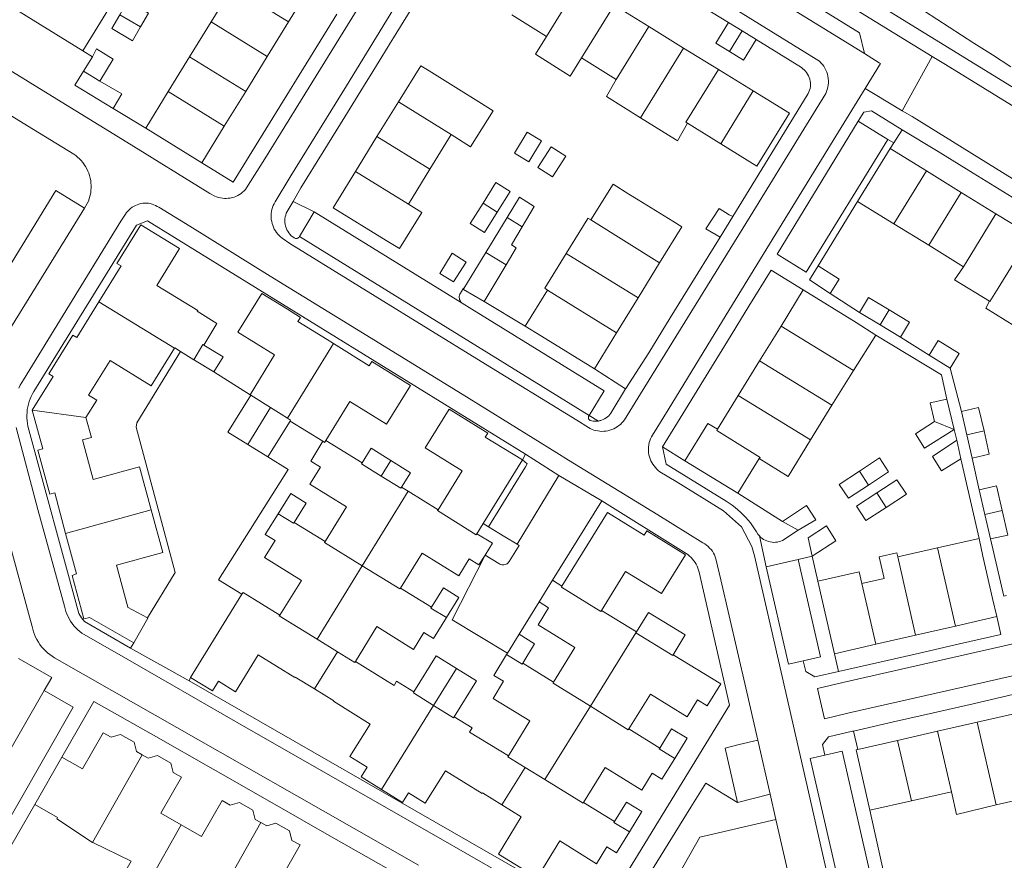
# Model space of a CAD drawing. Header units: metres. Extents: x 89888 to 94270, y 464165 to 468904.
# Tile 280 of 369: x 92585 to 92715, y 467804 to 467914. Entities that reach past the tile are written whole.
import ezdxf

# ---------------------------------------------------------------- set-up
doc = ezdxf.new("R2010")
doc.units = ezdxf.units.M
for name, color, linetype, lineweight in [('B_BEBOUWINGSGRENS_0', 251, 'CONTINUOUS', 13), ('B_TUSSENMUUR_0', 251, 'CONTINUOUS', 13), ('T_CULTUURGRENS_0', 251, 'CONTINUOUS', 13), ('T_HEK_LIJN_0', 251, 'CONTINUOUS', 13), ('V_WEGGRENS_0', 251, 'CONTINUOUS', 13)]:
    doc.layers.add(name, color=color, linetype=linetype, lineweight=lineweight)

msp = doc.modelspace()

# ---------------------------------------------------------------- linework, layer by layer
at = {"layer": 'B_BEBOUWINGSGRENS_0'}
for p, q in [((92610.24, 467914.2), (92613.04, 467918.77)), ((92623.43, 467919.04), (92620.45, 467914.2)), ((92663.4, 467916.43), (92667.99, 467913.59)), ((92654.5, 467912.29), (92649.9, 467915.12)), ((92607.39, 467909.59), (92610.24, 467914.2)), ((92620.45, 467914.2), (92617.64, 467909.64)), ((92667.99, 467913.59), (92672.58, 467910.76)), ((92678.48, 467914.12), (92680.3, 467913.01)), ((92680.3, 467913.01), (92682.14, 467911.86)), ((92672.58, 467910.76), (92677.18, 467907.93)), ((92593.41, 467907.71), (92594.57, 467909.61)), ((92604.57, 467905.02), (92607.39, 467909.59)), ((92617.64, 467909.64), (92614.8, 467905.03)), ((92663.69, 467906.62), (92659.1, 467909.45)), ((92677.18, 467907.93), (92681.77, 467905.1)), ((92601.61, 467900.2), (92604.57, 467905.02)), ((92614.8, 467905.03), (92611.98, 467900.45)), ((92634.95, 467903.66), (92632.12, 467899.08)), ((92611.98, 467900.45), (92609, 467895.62)), ((92677.47, 467898.13), (92673.09, 467900.83)), ((92609, 467895.62), (92601.61, 467900.2)), ((92632.12, 467899.08), (92629.28, 467894.47)), ((92639.11, 467894.77), (92641.93, 467899.35)), ((92695.54, 467890.51), (92699.84, 467897.5)), ((92699.84, 467897.5), (92704.61, 467894.56)), ((92636.27, 467890.16), (92639.11, 467894.77)), ((92704.61, 467894.56), (92709.21, 467891.72)), ((92709.21, 467891.72), (92713.79, 467888.9)), ((92700.3, 467887.59), (92695.54, 467890.51)), ((92679.05, 467888.53), (92677.38, 467885.81)), ((92713.79, 467888.9), (92718.37, 467886.08)), ((92646.48, 467883.8), (92649.28, 467888.41)), ((92704.91, 467884.75), (92700.3, 467887.59)), ((92709.49, 467881.92), (92704.91, 467884.75)), ((92643.6, 467879.06), (92646.48, 467883.8)), ((92649.16, 467882.18), (92646.26, 467877.32)), ((92669.41, 467882.41), (92666.58, 467877.82)), ((92689.18, 467880.17), (92690.31, 467882.05)), ((92691.91, 467878.38), (92689.18, 467880.17)), ((92651.68, 467874.09), (92654.62, 467878.84)), ((92685.43, 467874.1), (92688.36, 467878.86)), ((92666.58, 467877.82), (92663.74, 467873.2)), ((92698.49, 467874.26), (92695.79, 467875.89)), ((92701.18, 467872.62), (92698.49, 467874.26)), ((92663.74, 467873.2), (92660.81, 467868.46)), ((92682.61, 467869.51), (92685.43, 467874.1)), ((92697.95, 467872.89), (92695.01, 467868.22)), ((92607.98, 467869.66), (92606.22, 467870.75)), ((92679.79, 467864.92), (92682.61, 467869.51)), ((92707.74, 467868.55), (92704.97, 467870.27)), ((92695.01, 467868.22), (92692.13, 467863.66)), ((92615.46, 467864.98), (92615.38, 467865.03)), ((92677.06, 467860.48), (92679.79, 467864.92)), ((92707.32, 467864.47), (92708.26, 467860.47)), ((92692.13, 467863.66), (92689.31, 467859.07)), ((92709.94, 467859.75), (92709.23, 467862.83)), ((92620.65, 467861.57), (92617.72, 467856.83)), ((92624.99, 467858.9), (92620.65, 467861.57)), ((92703.16, 467859.88), (92705.7, 467861.52)), ((92625.38, 467859.01), (92630.19, 467856.05)), ((92708.61, 467859.04), (92709.14, 467856.6)), ((92710.65, 467856.67), (92709.94, 467859.75)), ((92617.72, 467856.83), (92615.08, 467858.46)), ((92651.3, 467856.44), (92646.13, 467848.04)), ((92679.75, 467852.05), (92672.76, 467856.34)), ((92682.55, 467856.61), (92679.75, 467852.05)), ((92696.97, 467853.12), (92699.63, 467854.87)), ((92700.72, 467853.83), (92698.06, 467852.09)), ((92635.37, 467852.85), (92636.24, 467852.31)), ((92636.24, 467852.31), (92640.18, 467849.88)), ((92712.32, 467849.26), (92711.57, 467852.51)), ((92687.67, 467847.17), (92685.61, 467848.33)), ((92713.06, 467846.02), (92712.32, 467849.26)), ((92621.21, 467848.2), (92625.28, 467845.69)), ((92646.13, 467848.04), (92645.31, 467846.71)), ((92706.07, 467844.84), (92711.59, 467846.08)), ((92711.59, 467846.08), (92712.05, 467843.76)), ((92700.84, 467843.66), (92706.07, 467844.84)), ((92712.05, 467843.76), (92713.34, 467838.17)), ((92653.5, 467837.73), (92655.26, 467840.6)), ((92655.26, 467840.6), (92656.53, 467839.79)), ((92635.24, 467839.54), (92639.32, 467837.03)), ((92692.48, 467830.89), (92690.29, 467840.45)), ((92607.54, 467827.75), (92614.29, 467838.72)), ((92713.34, 467838.17), (92713.89, 467835.78)), ((92661.73, 467836.59), (92666.37, 467833.75)), ((92713.89, 467835.78), (92708.44, 467834.54)), ((92708.44, 467834.54), (92703.18, 467833.33)), ((92649.33, 467830.94), (92650.87, 467833.45)), ((92703.18, 467833.33), (92697.92, 467832.13)), ((92697.92, 467832.13), (92692.48, 467830.89)), ((92649.22, 467830.77), (92649.33, 467830.94)), ((92651.35, 467829.64), (92655.43, 467827.14)), ((92711.32, 467821.86), (92716.77, 467823.11)), ((92706.08, 467820.66), (92711.32, 467821.86)), ((92665.36, 467820.96), (92669.43, 467818.45)), ((92700.81, 467819.46), (92706.08, 467820.66)), ((92695.58, 467818.26), (92700.81, 467819.46)), ((92586.99, 467810.99), (92590.56, 467817.24)), ((92707.91, 467812.68), (92702.63, 467811.47)), ((92659.39, 467811.28), (92663.46, 467808.77)), ((92702.63, 467811.47), (92697.16, 467810.24))]:
    msp.add_line(p, q, dxfattribs=at)
for points in [[(92585.44, 467929.65), (92585.32, 467929.45), (92588.39, 467927.55), (92594, 467924.09), (92599.61, 467920.63), (92593.3, 467910.4)], [(92593.3, 467910.4), (92587.69, 467913.86), (92582.08, 467917.32)], [(92600.93, 467913.54), (92601.99, 467915.37), (92599.25, 467916.98), (92598.19, 467915.15)], [(92598.19, 467915.15), (92597.12, 467913.32), (92599.86, 467911.72), (92600.93, 467913.54)], [(92678.62, 467910.28), (92676.81, 467911.4), (92678.48, 467914.12)], [(92659.1, 467909.45), (92657.63, 467907.06), (92653.04, 467909.94), (92654.5, 467912.29)], [(92594.57, 467909.61), (92595.14, 467910.63), (92597.3, 467909.27), (92595.55, 467906.4)], [(92682.14, 467911.86), (92680.47, 467909.15), (92678.62, 467910.28)], [(92644.87, 467904.12), (92643.6, 467904.9), (92639.01, 467907.73), (92637.89, 467908.42), (92634.95, 467903.66)], [(92597.3, 467902.8), (92592.27, 467905.84), (92593.41, 467907.71)], [(92595.55, 467906.4), (92598.46, 467904.72), (92597.3, 467902.8)], [(92666.91, 467901.56), (92662.39, 467904.37), (92663.69, 467906.62)], [(92641.93, 467899.35), (92644.48, 467897.73), (92647.45, 467902.48), (92644.87, 467904.12)], [(92681.77, 467905.1), (92686.54, 467902.16), (92682.24, 467895.17), (92677.47, 467898.13)], [(92673.09, 467900.83), (92671.78, 467898.54), (92671.49, 467898.71), (92666.91, 467901.56)], [(92653.83, 467898.51), (92651.95, 467899.65), (92650.26, 467896.88), (92652.14, 467895.73), (92653.83, 467898.51)], [(92657.02, 467896.5), (92655.11, 467897.73), (92653.36, 467895.02), (92655.27, 467893.78), (92657.02, 467896.5)], [(92629.28, 467894.47), (92626.34, 467889.7), (92633.33, 467885.39), (92635.1, 467884.3), (92638.05, 467889.05), (92636.27, 467890.16)], [(92648, 467889.13), (92649.7, 467891.82), (92647.82, 467893.01), (92646.12, 467890.31)], [(92660.32, 467888.1), (92663.29, 467892.82), (92665.37, 467891.48)], [(92665.37, 467891.48), (92666.58, 467890.74), (92671.17, 467887.91), (92672.35, 467887.18), (92669.41, 467882.41)], [(92646.12, 467890.31), (92644.43, 467887.61), (92646.31, 467886.43), (92648, 467889.13)], [(92649.28, 467888.41), (92650.91, 467891.1), (92652.88, 467889.88), (92651.28, 467887.19)], [(92677.38, 467885.81), (92675.53, 467886.9), (92677.26, 467889.59), (92678.59, 467888.76), (92679.05, 467888.53)], [(92595.44, 467877.29), (92598.36, 467882.02), (92597.79, 467882.36), (92600.96, 467887.46), (92606.07, 467884.31), (92603.06, 467879.46), (92608.47, 467876.13), (92608.4, 467876.04), (92611, 467874.45), (92609.27, 467871.58)], [(92657.09, 467883.67), (92659.92, 467888.27), (92659.96, 467888.33), (92660.32, 467888.1)], [(92651.28, 467887.19), (92649.86, 467884.81), (92650.5, 467884.43), (92649.16, 467882.18)], [(92640.4, 467881.01), (92642.24, 467879.91), (92643.91, 467882.53), (92642.05, 467883.71), (92640.4, 467881.01)], [(92654.62, 467878.84), (92654.25, 467879.07), (92657.09, 467883.67)], [(92690.31, 467882.05), (92693.12, 467880.27), (92691.91, 467878.38)], [(92712.93, 467877.36), (92708.33, 467880.21), (92709.49, 467881.92)], [(92615.38, 467865.03), (92618.62, 467870.29), (92613.76, 467873.28), (92616.91, 467878.4), (92620.32, 467876.3), (92622.02, 467875.24), (92621.67, 467874.68), (92625.53, 467872.3), (92626.38, 467871.78)], [(92646.26, 467877.32), (92643.52, 467878.93), (92643.6, 467879.06)], [(92688.36, 467878.86), (92695.33, 467874.56), (92697.95, 467872.89)], [(92586.65, 467862.99), (92589.39, 467867.46), (92588.83, 467867.8), (92591.98, 467872.91), (92592.53, 467872.57), (92595.44, 467877.29)], [(92695.79, 467875.89), (92696.99, 467877.88), (92699.69, 467876.25)], [(92717.56, 467873.29), (92712.44, 467876.47), (92712.93, 467877.36)], [(92699.69, 467876.25), (92702.39, 467874.62), (92701.18, 467872.62)], [(92660.81, 467868.46), (92653.81, 467872.77), (92651.68, 467874.09)], [(92626.38, 467871.78), (92631.1, 467868.86), (92631.44, 467869.43), (92636.55, 467866.27), (92633.4, 467861.17), (92628.56, 467864.16), (92625.38, 467859.01)], [(92704.97, 467870.27), (92706.17, 467872.2), (92708.94, 467870.48), (92707.74, 467868.55)], [(92605.39, 467871.16), (92602.32, 467866.22), (92596.92, 467869.57), (92594.07, 467864.98), (92595.15, 467864.32), (92593.73, 467862.03)], [(92606.22, 467870.75), (92605.44, 467871.24), (92605.39, 467871.16)], [(92609.27, 467871.58), (92611.81, 467870.02), (92610.59, 467868.04)], [(92610.59, 467868.04), (92608.06, 467869.61), (92607.98, 467869.66)], [(92615.08, 467858.46), (92612.44, 467860.08), (92615.46, 467864.98)], [(92705.7, 467861.52), (92705.12, 467863.97), (92707.32, 467864.47)], [(92591.05, 467846.76), (92589.6, 467852.1), (92588.97, 467851.93), (92587.4, 467857.72), (92588.02, 467857.92), (92586.65, 467862.99)], [(92640.18, 467849.88), (92643.36, 467855.02), (92638.5, 467858.02), (92641.65, 467863.12), (92646.76, 467859.97), (92646.41, 467859.42), (92651.3, 467856.44)], [(92709.23, 467862.83), (92711.49, 467863.35), (92712.21, 467860.27)], [(92593.73, 467862.03), (92594.47, 467859.4), (92593.25, 467859.07), (92594.66, 467853.87), (92600.8, 467855.54), (92602.34, 467849.88)], [(92672.76, 467856.34), (92675.78, 467861.26), (92677.06, 467860.48)], [(92708.26, 467860.47), (92704.38, 467858), (92703.16, 467859.88)], [(92712.21, 467860.27), (92712.91, 467857.19), (92710.65, 467856.67)], [(92625.28, 467845.69), (92628.11, 467850.27), (92623.26, 467853.26), (92624.65, 467855.5), (92623.38, 467856.29), (92624.99, 467858.9)], [(92689.31, 467859.07), (92686.36, 467854.26), (92683.83, 467855.82), (92682.55, 467856.61)], [(92709.14, 467856.6), (92706.62, 467855.01), (92705.41, 467856.88), (92708.61, 467859.04)], [(92630.19, 467856.05), (92631.37, 467857.97), (92633.96, 467856.37)], [(92633.96, 467856.37), (92636.55, 467854.76), (92635.37, 467852.85)], [(92699.63, 467854.87), (92698.43, 467856.7), (92695.77, 467854.96)], [(92695.77, 467854.96), (92693.11, 467853.21), (92694.31, 467851.38), (92696.97, 467853.12)], [(92699.3, 467850.18), (92701.97, 467851.93), (92700.72, 467853.83)], [(92711.57, 467852.51), (92713.86, 467853.03), (92714.6, 467849.78)], [(92619.08, 467849.34), (92620.74, 467852.02), (92622.78, 467850.75), (92621.21, 467848.2)], [(92698.06, 467852.09), (92695.39, 467850.34), (92696.64, 467848.44), (92699.3, 467850.18)], [(92602.34, 467849.88), (92603.87, 467844.23), (92597.74, 467842.56), (92599.24, 467837.04), (92599.2, 467837.03), (92601.83, 467835.63)], [(92685.61, 467848.33), (92688.79, 467850.43), (92690.03, 467848.55), (92687.67, 467847.17)], [(92714.6, 467849.78), (92715.34, 467846.54), (92713.06, 467846.02)], [(92619.29, 467835.98), (92622.17, 467840.55), (92617.28, 467843.56), (92618.67, 467845.82), (92617.39, 467846.6), (92619.08, 467849.34)], [(92656.53, 467839.79), (92662.52, 467849.5), (92667.38, 467846.52), (92667.72, 467847.08), (92672.82, 467843.92), (92669.66, 467838.81), (92664.89, 467841.74), (92661.73, 467836.59)], [(92689.56, 467843.76), (92692.66, 467845.79), (92691.44, 467847.76), (92689.02, 467846.15), (92689.56, 467843.76)], [(92600.04, 467832.34), (92594.21, 467835.67), (92593.45, 467835.47), (92591.89, 467841.21), (92592.5, 467841.41), (92591.05, 467846.76)], [(92645.31, 467846.71), (92647.35, 467845.48), (92646.38, 467843.9)], [(92646.38, 467843.9), (92645.58, 467842.61), (92644.3, 467843.4), (92642.91, 467841.15), (92638.07, 467844.13), (92635.24, 467839.54)], [(92696.1, 467840.13), (92699.02, 467840.79), (92698.37, 467843.64), (92700.71, 467844.19), (92700.84, 467843.66)], [(92690.29, 467840.45), (92695.74, 467841.69), (92696.1, 467840.13)], [(92639.32, 467837.03), (92640.89, 467839.59), (92642.94, 467838.32), (92641.29, 467835.64)], [(92614.29, 467838.72), (92614.45, 467838.97), (92619.29, 467835.98)], [(92655.43, 467827.14), (92658.24, 467831.72), (92653.39, 467834.7), (92654.77, 467836.95), (92653.5, 467837.73)], [(92601.83, 467835.63), (92601.9, 467835.59), (92600.04, 467832.34)], [(92641.29, 467835.64), (92639.6, 467832.9), (92638.32, 467833.69), (92636.96, 467831.46), (92632.11, 467834.46), (92629.27, 467829.87)], [(92666.37, 467833.75), (92667.96, 467836.34), (92672.8, 467833.37), (92671.22, 467830.76)], [(92650.87, 467833.45), (92652.92, 467832.19), (92651.35, 467829.64)], [(92623.87, 467826.24), (92621.33, 467827.81), (92621.3, 467827.75), (92616.46, 467830.75), (92613.47, 467825.88), (92611.2, 467827.27), (92610.41, 467825.99), (92607.54, 467827.75)], [(92637, 467825.84), (92639.95, 467830.6), (92642.61, 467828.95)], [(92649.46, 467817.43), (92652.28, 467822.02), (92647.43, 467825), (92648.82, 467827.25), (92647.54, 467828.03), (92649.22, 467830.77)], [(92671.22, 467830.76), (92677.47, 467826.9), (92675.7, 467824.03), (92674.42, 467824.82), (92673.04, 467822.57), (92668.2, 467825.56), (92665.36, 467820.96)], [(92629.27, 467829.87), (92634.37, 467826.71), (92634.71, 467827.26), (92637, 467825.84)], [(92642.61, 467828.95), (92645.26, 467827.31), (92642.32, 467822.56)], [(92632.74, 467812.97), (92630.02, 467814.65), (92630.81, 467815.92), (92628.56, 467817.32), (92631.21, 467821.61), (92626.37, 467824.61), (92626.41, 467824.66), (92623.87, 467826.24)], [(92642.32, 467822.56), (92644.66, 467821.1), (92644.31, 467820.55), (92649.46, 467817.43)], [(92669.43, 467818.45), (92671, 467821), (92673.05, 467819.74), (92671.4, 467817.06)], [(92717.25, 467821), (92718.59, 467815.12), (92719.26, 467812.2), (92713.82, 467810.96)], [(92590.56, 467817.24), (92593.28, 467815.7), (92596, 467820.46), (92597.06, 467819.86), (92598.3, 467820.22), (92600.08, 467819.21), (92600.41, 467817.97), (92601.16, 467817.54)], [(92601.16, 467817.54), (92601.93, 467817.1), (92603.16, 467817.45), (92604.91, 467816.45), (92605.24, 467815.21), (92606.32, 467814.6), (92603.6, 467809.84), (92606.29, 467808.3)], [(92697.16, 467810.24), (92695.36, 467818.21), (92695.58, 467818.26)], [(92671.4, 467817.06), (92669.72, 467814.33), (92668.44, 467815.12), (92667.05, 467812.88), (92662.22, 467815.86), (92659.39, 467811.28)], [(92648.6, 467810.94), (92646.05, 467812.52), (92646.01, 467812.46), (92641.16, 467815.46), (92638.5, 467811.17), (92636.26, 467812.55), (92635.47, 467811.28), (92632.74, 467812.97)], [(92713.82, 467810.96), (92708.59, 467809.7), (92707.91, 467812.68)], [(92594.58, 467806.01), (92589.88, 467809.1), (92589.98, 467809.29), (92586.99, 467810.99)], [(92606.29, 467808.3), (92608.97, 467806.77), (92611.69, 467811.54), (92612.74, 467810.92), (92613.98, 467811.28), (92615.74, 467810.27), (92616.06, 467809.03), (92616.81, 467808.61)], [(92665.43, 467807.38), (92663.74, 467804.64), (92662.47, 467805.44), (92661.1, 467803.19), (92656.23, 467806.19), (92653.24, 467801.33), (92648.14, 467804.47), (92651.16, 467809.37), (92648.6, 467810.94)], [(92663.46, 467808.77), (92665.04, 467811.32), (92667.08, 467810.06), (92665.43, 467807.38)], [(92616.81, 467808.61), (92617.57, 467808.18), (92618.8, 467808.52), (92620.58, 467807.51), (92620.91, 467806.27), (92621.99, 467805.67), (92619.27, 467800.9), (92621.94, 467799.37)], [(92601.13, 467799.25), (92598.21, 467800.93), (92599.7, 467803.54), (92594.64, 467805.97), (92594.58, 467806.01)]]:
    msp.add_lwpolyline(points, dxfattribs=at)
at = {"layer": 'B_TUSSENMUUR_0'}
for p, q in [((92613.04, 467918.77), (92620.45, 467914.2)), ((92654.5, 467912.29), (92658.8, 467919.26)), ((92659.1, 467909.45), (92663.4, 467916.43)), ((92598.19, 467915.15), (92600.93, 467913.54)), ((92610.24, 467914.2), (92617.64, 467909.64)), ((92663.69, 467906.62), (92667.99, 467913.59)), ((92680.3, 467913.01), (92678.62, 467910.28)), ((92672.58, 467910.76), (92666.91, 467901.56)), ((92607.39, 467909.59), (92614.8, 467905.03)), ((92593.41, 467907.71), (92595.55, 467906.4)), ((92604.57, 467905.02), (92611.98, 467900.45)), ((92677.47, 467898.13), (92681.77, 467905.1)), ((92634.95, 467903.66), (92641.93, 467899.35)), ((92639.11, 467894.77), (92632.12, 467899.08)), ((92629.28, 467894.47), (92636.27, 467890.16)), ((92704.61, 467894.56), (92700.3, 467887.59)), ((92709.21, 467891.72), (92704.91, 467884.75)), ((92646.12, 467890.31), (92648, 467889.13)), ((92713.79, 467888.9), (92709.49, 467881.92)), ((92649.28, 467888.41), (92651.28, 467887.19)), ((92660.32, 467888.1), (92669.41, 467882.41)), ((92646.48, 467883.8), (92649.16, 467882.18)), ((92657.09, 467883.67), (92666.58, 467877.82)), ((92654.62, 467878.84), (92663.74, 467873.2)), ((92605.39, 467871.16), (92595.44, 467877.29)), ((92698.49, 467874.26), (92699.69, 467876.25)), ((92685.43, 467874.1), (92695.01, 467868.22)), ((92620.32, 467861.96), (92626.38, 467871.78)), ((92682.61, 467869.51), (92692.13, 467863.66)), ((92618.09, 467863.34), (92615.46, 467864.98)), ((92679.79, 467864.92), (92689.31, 467859.07)), ((92593.73, 467862.03), (92586.65, 467862.99)), ((92618.09, 467863.34), (92615.08, 467858.46)), ((92705.7, 467861.52), (92708.26, 467860.47)), ((92712.21, 467860.27), (92709.94, 467859.75)), ((92633.96, 467856.37), (92632.69, 467854.32)), ((92695.77, 467854.96), (92696.97, 467853.12)), ((92636.24, 467852.31), (92630.18, 467842.49)), ((92698.06, 467852.09), (92699.3, 467850.18)), ((92602.34, 467849.88), (92591.05, 467846.76)), ((92714.6, 467849.78), (92712.32, 467849.26)), ((92706.07, 467844.84), (92708.44, 467834.54)), ((92700.84, 467843.66), (92703.18, 467833.33)), ((92630.18, 467842.49), (92624.21, 467832.79)), ((92697.92, 467832.13), (92696.1, 467840.13)), ((92626.91, 467831.14), (92624.21, 467832.79)), ((92666.29, 467833.62), (92660.28, 467823.95)), ((92666.37, 467833.75), (92666.29, 467833.62)), ((92623.87, 467826.24), (92626.91, 467831.14)), ((92642.61, 467828.95), (92639.59, 467824.06)), ((92639.59, 467824.06), (92632.74, 467812.97)), ((92654.27, 467814.28), (92660.28, 467823.95)), ((92711.32, 467821.86), (92713.82, 467810.96)), ((92706.08, 467820.66), (92707.91, 467812.68)), ((92700.81, 467819.46), (92702.63, 467811.47)), ((92601.16, 467817.54), (92594.58, 467806.01)), ((92651.66, 467815.89), (92648.6, 467810.94)), ((92651.66, 467815.89), (92654.27, 467814.28)), ((92606.29, 467808.3), (92601.13, 467799.25)), ((92616.81, 467808.61), (92611.88, 467799.91))]:
    msp.add_line(p, q, dxfattribs=at)
for points in [[(92677.18, 467907.93), (92672.88, 467900.96), (92673.09, 467900.83)], [(92718.37, 467886.08), (92714.06, 467879.1), (92712.98, 467877.34), (92712.93, 467877.36)], [(92607.98, 467869.66), (92609.14, 467871.66), (92609.27, 467871.58)], [(92620.32, 467861.96), (92619.47, 467862.49), (92618.09, 467863.34)], [(92620.65, 467861.57), (92620.73, 467861.7), (92620.32, 467861.96)], [(92682.55, 467856.61), (92682.66, 467856.78), (92676.96, 467860.31), (92677.06, 467860.48)], [(92625.38, 467859.01), (92625.22, 467858.76), (92624.99, 467858.9)], [(92630.19, 467856.05), (92630.1, 467855.92), (92632.69, 467854.32)], [(92632.69, 467854.32), (92635.29, 467852.72), (92635.37, 467852.85)], [(92640.18, 467849.88), (92640.1, 467849.75), (92645.23, 467846.58), (92645.31, 467846.71)], [(92619.08, 467849.34), (92621.12, 467848.08), (92621.21, 467848.2)], [(92630.18, 467842.49), (92625.2, 467845.56), (92625.28, 467845.69)], [(92635.24, 467839.54), (92635.16, 467839.42), (92630.18, 467842.49)], [(92656.53, 467839.79), (92656.45, 467839.66), (92661.65, 467836.46), (92661.73, 467836.59)], [(92641.29, 467835.64), (92639.24, 467836.9), (92639.32, 467837.03)], [(92624.21, 467832.79), (92619.21, 467835.86), (92619.29, 467835.98)], [(92666.29, 467833.62), (92671.15, 467830.63), (92671.22, 467830.76)], [(92626.91, 467831.14), (92629.19, 467829.74), (92629.27, 467829.87)], [(92649.22, 467830.77), (92651.27, 467829.51), (92651.35, 467829.64)], [(92660.28, 467823.95), (92655.35, 467827.01), (92655.43, 467827.14)], [(92637, 467825.84), (92636.93, 467825.72), (92639.59, 467824.06)], [(92639.59, 467824.06), (92642.23, 467822.43), (92642.32, 467822.56)], [(92660.28, 467823.95), (92665.28, 467820.84), (92665.36, 467820.96)], [(92669.43, 467818.45), (92669.35, 467818.33), (92671.4, 467817.06)], [(92649.46, 467817.43), (92649.38, 467817.3), (92651.66, 467815.89)], [(92654.27, 467814.28), (92659.31, 467811.16), (92659.39, 467811.28)], [(92663.46, 467808.77), (92663.38, 467808.65), (92665.43, 467807.38)]]:
    msp.add_lwpolyline(points, dxfattribs=at)
at = {"layer": 'T_CULTUURGRENS_0'}
for p, q in [((92701.41, 467902.48), (92705.37, 467909.66)), ((92620.26, 467889.19), (92621.05, 467890.53)), ((92621.05, 467890.53), (92623.85, 467889.15)), ((92623.85, 467889.15), (92621.89, 467885.9)), ((92661.33, 467861.57), (92660.12, 467862.32)), ((92672.76, 467856.34), (92669.79, 467858.16)), ((92646.13, 467848.04), (92646.82, 467847.61)), ((92692.48, 467830.89), (92693.01, 467828.54))]:
    msp.add_line(p, q, dxfattribs=at)
for points in [[(92621.89, 467885.9), (92621.84, 467885.82), (92621.77, 467885.75), (92621.68, 467885.69), (92621.59, 467885.66), (92621.49, 467885.64), (92621.39, 467885.64), (92621.29, 467885.67), (92621.2, 467885.71), (92621, 467885.85), (92620.81, 467886.01), (92620.64, 467886.19), (92620.49, 467886.38), (92620.35, 467886.59), (92620.23, 467886.8), (92620.13, 467887.03), (92620.06, 467887.27), (92620.01, 467887.51), (92619.97, 467887.75), (92619.97, 467888), (92619.98, 467888.24), (92620.02, 467888.49), (92620.08, 467888.73), (92620.16, 467888.96), (92620.26, 467889.19)], [(92651.3, 467856.44), (92651.94, 467855.92), (92651.7, 467855.55), (92646.82, 467847.61)], [(92666.26, 467791.78), (92674.71, 467806.71), (92684.75, 467809.02)]]:
    msp.add_lwpolyline(points, dxfattribs=at)
at = {"layer": 'T_HEK_LIJN_0'}
for p, q in [((92651.68, 467874.09), (92646.26, 467877.32)), ((92660.81, 467868.46), (92664.91, 467865.81)), ((92685.61, 467848.33), (92679.75, 467852.05)), ((92690.29, 467840.45), (92689.56, 467843.76)), ((92695.58, 467818.26), (92695, 467820.69)), ((92699.87, 467798.14), (92697.16, 467810.24))]:
    msp.add_line(p, q, dxfattribs=at)
at = {"layer": 'V_WEGGRENS_0'}
for p, q in [((92645.27, 467946.62), (92705.37, 467909.66)), ((92647.07, 467940.51), (92696.44, 467910.04)), ((92672.95, 467917.53), (92678.48, 467914.12)), ((92594.57, 467909.61), (92593.3, 467910.4)), ((92697.86, 467904.61), (92696.51, 467905.42)), ((92701.41, 467902.48), (92697.86, 467904.61)), ((92601.61, 467900.2), (92597.3, 467902.8)), ((92697.38, 467902.49), (92701.4, 467899.98)), ((92699.52, 467898.71), (92695.62, 467901.1)), ((92701.4, 467899.98), (92700.31, 467898.25)), ((92700.31, 467898.25), (92699.52, 467898.71)), ((92699.84, 467897.5), (92700.31, 467898.25)), ((92613.15, 467893.06), (92609, 467895.62)), ((92690.31, 467882.05), (92695.54, 467890.51)), ((92582.76, 467872.18), (92593.55, 467889.62)), ((92601.85, 467887.96), (92651.73, 467857.2)), ((92621.89, 467885.9), (92660.12, 467862.32)), ((92695.79, 467875.89), (92691.91, 467878.38)), ((92704.97, 467870.27), (92701.18, 467872.62)), ((92615.38, 467865.03), (92610.59, 467868.04)), ((92709.23, 467862.83), (92707.74, 467868.55)), ((92708.26, 467860.47), (92708.61, 467859.04)), ((92651.73, 467857.2), (92651.3, 467856.44)), ((92656.13, 467854.37), (92651.73, 467857.2)), ((92709.14, 467856.6), (92711.59, 467846.08)), ((92711.57, 467852.51), (92710.65, 467856.67)), ((92656.13, 467854.37), (92650.62, 467845.32)), ((92661.79, 467851.03), (92656.13, 467854.37)), ((92655.26, 467840.6), (92661.79, 467851.03)), ((92683.48, 467842.36), (92682.57, 467846.41)), ((92714.82, 467838.49), (92713.06, 467846.02)), ((92687.69, 467843.33), (92683.48, 467842.36)), ((92687.69, 467843.33), (92689.56, 467843.76)), ((92715.18, 467838.57), (92714.82, 467838.49)), ((92650.87, 467833.45), (92653.5, 467837.73)), ((92600.04, 467832.34), (92599.61, 467831.6)), ((92599.61, 467831.6), (92607.33, 467827.3)), ((92589.21, 467827.77), (92584.84, 467830.27)), ((92588.2, 467826.04), (92589.21, 467827.77)), ((92607.33, 467827.3), (92607.54, 467827.75)), ((92693.01, 467828.54), (92689.88, 467827.84)), ((92661.53, 467796.23), (92607.33, 467827.3)), ((92691.16, 467822.32), (92690.24, 467826.3)), ((92576.8, 467806.13), (92588.2, 467826.04)), ((92590.56, 467817.24), (92594.77, 467824.57)), ((92678.61, 467824.11), (92661.53, 467796.23)), ((92679.89, 467818.9), (92682.35, 467819.5)), ((92683.99, 467812.36), (92682.35, 467819.5)), ((92679.67, 467811.28), (92683.99, 467812.36)), ((92683.99, 467812.36), (92684.75, 467809.02)), ((92582.29, 467802.93), (92586.99, 467810.99))]:
    msp.add_line(p, q, dxfattribs=at)
for points in [[(92718.12, 467904.26), (92634.07, 467955.95)], [(92696.44, 467910.04), (92695.79, 467912.76), (92649.85, 467941.13), (92647.07, 467940.51)], [(92614.93, 467892.3), (92617.34, 467896.15), (92624.65, 467908), (92631.23, 467918.66), (92638.34, 467930.21), (92643.15, 467937.99)], [(92621.05, 467890.53), (92622.09, 467892.32), (92625.03, 467897.08), (92627.88, 467901.7), (92630.71, 467906.27), (92631.21, 467907.09), (92633.59, 467910.94), (92633.65, 467911.03), (92634.3, 467912.11), (92644.22, 467928.25)], [(92566.6, 467918.34), (92566.7, 467918.28), (92578.15, 467911.24), (92588.73, 467904.72), (92599.12, 467898.33), (92610.05, 467891.59), (92610.73, 467891.23), (92610.97, 467891.13), (92611.21, 467891.05), (92611.47, 467890.99), (92611.73, 467890.95), (92611.99, 467890.93), (92612.24, 467890.93), (92612.51, 467890.94), (92612.76, 467890.98), (92613.02, 467891.03)], [(92662.59, 467860.29), (92662.85, 467860.36), (92663.1, 467860.45), (92663.35, 467860.55), (92663.59, 467860.67), (92663.82, 467860.81), (92664.03, 467860.96), (92664.24, 467861.13), (92664.43, 467861.32), (92664.61, 467861.52), (92664.77, 467861.73), (92666.9, 467865.17), (92674.23, 467877.01), (92681.37, 467888.55), (92688.46, 467900.06), (92691.32, 467904.77), (92691.44, 467905.03), (92691.53, 467905.31), (92691.6, 467905.59), (92691.65, 467905.88), (92691.68, 467906.16), (92691.68, 467906.45), (92691.66, 467906.74), (92691.61, 467907.03), (92691.54, 467907.31), (92691.46, 467907.59), (92691.34, 467907.85), (92691.21, 467908.11), (92691.06, 467908.36), (92690.88, 467908.59), (92690.69, 467908.81), (92690.49, 467909.01), (92690.05, 467909.29), (92676.59, 467917.65)], [(92634.71, 467916.56), (92628.08, 467905.78), (92620.77, 467893.91), (92618.67, 467890.46)], [(92626.82, 467915.24), (92615.28, 467896.51), (92613.15, 467893.06)], [(92704.35, 467915.61), (92707.61, 467913.51), (92710.87, 467911.39), (92713.31, 467909.84), (92715.73, 467908.27)], [(92682.14, 467911.86), (92688.11, 467908.17), (92688.31, 467908.03), (92688.49, 467907.87), (92688.66, 467907.7), (92688.81, 467907.51), (92688.94, 467907.3), (92689.06, 467907.09), (92689.15, 467906.87), (92689.23, 467906.64), (92689.28, 467906.4), (92689.31, 467906.16), (92689.31, 467905.92), (92689.3, 467905.67), (92689.26, 467905.43), (92689.2, 467905.2), (92689.12, 467904.97), (92689.02, 467904.75), (92688.9, 467904.54), (92679.05, 467888.53)], [(92696.51, 467905.42), (92698.54, 467908.71), (92698.39, 467908.8), (92696.44, 467910.04)], [(92705.37, 467909.66), (92707.14, 467908.57), (92717, 467902.5)], [(92575.65, 467906.85), (92586.02, 467900.49), (92592.11, 467896.76), (92592.37, 467896.57), (92592.63, 467896.37), (92592.87, 467896.14), (92593.09, 467895.91), (92593.3, 467895.66), (92593.5, 467895.4), (92593.68, 467895.12), (92593.83, 467894.84), (92593.98, 467894.54), (92594.1, 467894.24)], [(92696.51, 467905.42), (92691.94, 467897.99), (92684.73, 467886.26), (92677.71, 467874.78), (92670.53, 467863.05), (92668.46, 467859.71), (92668.33, 467859.48), (92668.21, 467859.23), (92668.12, 467858.98), (92668.04, 467858.72), (92667.99, 467858.45), (92667.95, 467858.18), (92667.93, 467857.91), (92667.94, 467857.64), (92667.96, 467857.37), (92668.01, 467857.11)], [(92695.62, 467901.1), (92696.36, 467902.28), (92697.38, 467902.49)], [(92730.24, 467884.42), (92730.05, 467884.65), (92729.85, 467884.86), (92729.62, 467885.05), (92729.39, 467885.22), (92729.14, 467885.37), (92702.71, 467901.71), (92701.41, 467902.48)], [(92695.62, 467901.1), (92684.9, 467883.59), (92688.74, 467881.22), (92699.52, 467898.71)], [(92701.4, 467899.98), (92706.17, 467897.1), (92710.77, 467894.27), (92715.36, 467891.44), (92719.93, 467888.61), (92728.03, 467883.62), (92728.18, 467883.52), (92728.31, 467883.41), (92728.44, 467883.29), (92728.56, 467883.16), (92728.66, 467883.02)], [(92594.1, 467894.24), (92594.2, 467893.93), (92594.28, 467893.61), (92594.35, 467893.29), (92594.39, 467892.97), (92594.41, 467892.64), (92594.41, 467892.32), (92594.39, 467891.99), (92594.35, 467891.66), (92594.29, 467891.34), (92594.21, 467891.03), (92594.05, 467890.55), (92593.55, 467889.62)], [(92593.55, 467889.62), (92589.77, 467891.98), (92579.01, 467874.53)], [(92613.02, 467891.03), (92613.27, 467891.11), (92613.51, 467891.2), (92613.75, 467891.31), (92613.97, 467891.44), (92614.19, 467891.58), (92614.4, 467891.74), (92614.59, 467891.91), (92614.77, 467892.1), (92614.93, 467892.3)], [(92598.95, 467888.85), (92599.09, 467889.06), (92599.25, 467889.25), (92599.42, 467889.43), (92599.61, 467889.6), (92599.81, 467889.75), (92600.02, 467889.88), (92600.25, 467890), (92600.48, 467890.1), (92600.71, 467890.18), (92600.96, 467890.24)], [(92600.96, 467890.24), (92601.21, 467890.28), (92601.46, 467890.3), (92601.71, 467890.3), (92601.96, 467890.28), (92602.21, 467890.24), (92602.45, 467890.18), (92602.69, 467890.1), (92602.92, 467890), (92603.14, 467889.88), (92603.35, 467889.75), (92607.42, 467887.26), (92618.05, 467880.69), (92629.4, 467873.7), (92643.34, 467865.1), (92655.86, 467857.39), (92657.41, 467856.43)], [(92618.67, 467890.46), (92618.54, 467890.22), (92618.43, 467889.98), (92618.34, 467889.73), (92618.26, 467889.48), (92618.21, 467889.22), (92618.17, 467888.95), (92618.16, 467888.68), (92618.16, 467888.42), (92618.18, 467888.15), (92618.23, 467887.89)], [(92598.95, 467888.85), (92598.35, 467887.92), (92590.71, 467875.53), (92585.47, 467867.01), (92585.25, 467866.66), (92585.05, 467866.29), (92584.87, 467865.92)], [(92643.36, 467877.13), (92641.31, 467878.38), (92623.85, 467889.15)], [(92599.61, 467831.6), (92593.55, 467835.12), (92593.13, 467835.63), (92592.79, 467836.2), (92586.08, 467860.88), (92586.01, 467861.24), (92585.96, 467861.6), (92585.94, 467861.97), (92585.93, 467862.34), (92585.95, 467862.7), (92585.99, 467863.07), (92586.05, 467863.43), (92586.14, 467863.79), (92586.24, 467864.14), (92586.37, 467864.48), (92586.51, 467864.82), (92586.68, 467865.15), (92586.86, 467865.47), (92600.4, 467887.41), (92601.85, 467887.96)], [(92660.02, 467860.7), (92658.49, 467861.67), (92645.88, 467869.43), (92631.87, 467878.05), (92620.61, 467885), (92619.62, 467885.69), (92619.41, 467885.86), (92619.21, 467886.04), (92619.03, 467886.23), (92618.87, 467886.44), (92618.72, 467886.66), (92618.58, 467886.89), (92618.47, 467887.13), (92618.37, 467887.38), (92618.29, 467887.63), (92618.23, 467887.89)], [(92677.38, 467885.81), (92676.59, 467884.56), (92673.65, 467879.8), (92670.82, 467875.2), (92667.98, 467870.58), (92664.95, 467865.87), (92664.91, 467865.81)], [(92669.79, 467858.16), (92672.81, 467863.07), (92675.55, 467867.53), (92678.37, 467872.12), (92681.19, 467876.71), (92684.12, 467881.47), (92688.36, 467878.86)], [(92643.36, 467877.13), (92643.25, 467877.22), (92643.16, 467877.33), (92643.08, 467877.45), (92643.02, 467877.58), (92642.99, 467877.72), (92642.97, 467877.86), (92642.98, 467878.01), (92643, 467878.15), (92643.05, 467878.28), (92643.12, 467878.41), (92643.54, 467879.1), (92643.6, 467879.06)], [(92660.12, 467862.32), (92662.11, 467865.55), (92644.65, 467876.33), (92643.36, 467877.13)], [(92697.95, 467872.89), (92706.6, 467867.64), (92707.32, 467864.47)], [(92606.22, 467870.75), (92600.42, 467861.34), (92600.35, 467860.77), (92605.48, 467841.58), (92601.83, 467835.63)], [(92664.91, 467865.81), (92662.97, 467862.61), (92662.84, 467862.43), (92662.69, 467862.27), (92662.52, 467862.12), (92662.35, 467861.98), (92662.16, 467861.86), (92661.96, 467861.76), (92661.76, 467861.68)], [(92661.33, 467861.57), (92661.11, 467861.55), (92660.89, 467861.54), (92660.66, 467861.56), (92660.45, 467861.59), (92660.23, 467861.65), (92660.16, 467861.71), (92660.1, 467861.78), (92660.05, 467861.86), (92660.03, 467861.96), (92660.02, 467862.05), (92660.04, 467862.15), (92660.07, 467862.23), (92660.12, 467862.32)], [(92661.76, 467861.68), (92661.67, 467861.65), (92661.59, 467861.63), (92661.5, 467861.6), (92661.42, 467861.59), (92661.33, 467861.57)], [(92584.51, 467860.71), (92587.4, 467849.92), (92590.9, 467837.16), (92590.99, 467836.81), (92591.09, 467836.46), (92591.21, 467836.12), (92591.36, 467835.79), (92591.53, 467835.47), (92591.71, 467835.16), (92591.92, 467834.86), (92592.14, 467834.58), (92592.38, 467834.3), (92592.64, 467834.05), (92592.91, 467833.81), (92593.2, 467833.59), (92599.26, 467830.11), (92613.46, 467821.95), (92627.51, 467813.92), (92639.91, 467806.81), (92653.26, 467799.19), (92662.95, 467793.68)], [(92662.59, 467860.29), (92662.33, 467860.25), (92662.07, 467860.22), (92661.8, 467860.21), (92661.53, 467860.23), (92661.27, 467860.26), (92661.01, 467860.31), (92660.75, 467860.38), (92660.5, 467860.47), (92660.26, 467860.58), (92660.02, 467860.7)], [(92682.57, 467846.41), (92682.37, 467846.66), (92682.19, 467846.94), (92681.94, 467847.35), (92681.68, 467847.75), (92681.39, 467848.14), (92681.09, 467848.51), (92680.77, 467848.87), (92680.44, 467849.22), (92680.1, 467849.56), (92679.74, 467849.88), (92679.36, 467850.18), (92678.98, 467850.47), (92678.58, 467850.74), (92678.18, 467851), (92670.29, 467855.89), (92669.79, 467858.16)], [(92614.29, 467838.72), (92611.2, 467840.63), (92620.39, 467855.16), (92617.72, 467856.83)], [(92682.35, 467819.5), (92680.78, 467826.37), (92677.51, 467840.64), (92676.85, 467843.39), (92676.76, 467843.65), (92676.65, 467843.91), (92676.51, 467844.16), (92676.37, 467844.39), (92676.2, 467844.61), (92676.01, 467844.82), (92675.81, 467845.02), (92675.6, 467845.2), (92675.37, 467845.36), (92675.13, 467845.5), (92669.18, 467849.2), (92657.41, 467856.43)], [(92692.57, 467797.21), (92688.7, 467814.22), (92685.57, 467827.86), (92681.92, 467843.8), (92681.6, 467845.01), (92680.2, 467847.62), (92677.82, 467849.74), (92671.58, 467853.59), (92669.46, 467854.89), (92669.24, 467855.06), (92669.04, 467855.24), (92668.85, 467855.43), (92668.68, 467855.64), (92668.52, 467855.86), (92668.38, 467856.09), (92668.26, 467856.34), (92668.15, 467856.59), (92668.07, 467856.84), (92668.01, 467857.11)], [(92661.79, 467851.03), (92672.92, 467844.11), (92673.15, 467843.95), (92673.37, 467843.77), (92673.57, 467843.58), (92673.76, 467843.37), (92673.93, 467843.15), (92674.09, 467842.92), (92674.23, 467842.68), (92674.35, 467842.43), (92674.46, 467842.17), (92674.54, 467841.9), (92674.61, 467841.63), (92678.61, 467824.11)], [(92582.74, 467848.7), (92586.29, 467835.73), (92586.62, 467834.48), (92586.71, 467834.12), (92586.82, 467833.76), (92586.94, 467833.41), (92587.09, 467833.07), (92587.26, 467832.74), (92587.45, 467832.41), (92587.66, 467832.1), (92587.88, 467831.81), (92588.13, 467831.53), (92588.39, 467831.26), (92588.66, 467831.01), (92588.96, 467830.78), (92589.26, 467830.56), (92589.58, 467830.36), (92597.16, 467826.03), (92611.43, 467817.91), (92625.03, 467810.15), (92637.6, 467803)], [(92646.82, 467847.61), (92648.97, 467846.32), (92650.62, 467845.32)], [(92687.67, 467847.17), (92685.62, 467845.83), (92685.4, 467845.74), (92685.18, 467845.67), (92684.95, 467845.61), (92684.71, 467845.58), (92684.47, 467845.57), (92684.24, 467845.58), (92684, 467845.62), (92683.77, 467845.67), (92683.54, 467845.75), (92683.33, 467845.84), (92683.12, 467845.96), (92682.92, 467846.09), (92682.74, 467846.24), (92682.57, 467846.41)], [(92650.62, 467845.32), (92650.88, 467845.17), (92649.57, 467843.05), (92649.49, 467842.94), (92649.39, 467842.84), (92649.28, 467842.75), (92649.15, 467842.69), (92649.02, 467842.64), (92648.88, 467842.61), (92648.74, 467842.6), (92648.6, 467842.62), (92648.46, 467842.65), (92648.33, 467842.7), (92648.21, 467842.78), (92646.38, 467843.9)], [(92646.38, 467843.9), (92642.06, 467835.36), (92649.33, 467830.94)], [(92688.35, 467829.94), (92690.63, 467830.47), (92687.69, 467843.33)], [(92688.35, 467829.94), (92686.43, 467829.5), (92683.48, 467842.36)], [(92691.16, 467822.32), (92694.4, 467823.08), (92710.95, 467826.83), (92722.76, 467829.52), (92736.12, 467832.56), (92736.29, 467832.59), (92735.4, 467836.57), (92735.24, 467836.53), (92721.86, 467833.51), (92710.03, 467830.82), (92693.58, 467827.08), (92690.24, 467826.3)], [(92713.89, 467835.78), (92714.44, 467833.41), (92708.99, 467832.17), (92703.72, 467830.97), (92698.45, 467829.78), (92693.01, 467828.54)], [(92689.88, 467827.84), (92688.71, 467828.55), (92688.35, 467829.94)], [(92580.62, 467803.9), (92592.02, 467823.84), (92588.2, 467826.04)], [(92695, 467820.69), (92700.25, 467821.89), (92705.53, 467823.09), (92710.77, 467824.29), (92716.21, 467825.54)], [(92594.77, 467824.57), (92602.65, 467820.15), (92610.49, 467815.67), (92618.29, 467811.22), (92626.14, 467806.74), (92633.94, 467802.29), (92641.83, 467797.79), (92649.66, 467793.32), (92657.41, 467788.9), (92665.26, 467784.42), (92674.43, 467779.15), (92674.79, 467778.95)], [(92691.2, 467817.51), (92690.9, 467818.9), (92691.7, 467819.92)], [(92691.7, 467819.92), (92694.87, 467820.66), (92695, 467820.69)], [(92679.89, 467818.9), (92678.06, 467818.45), (92679.67, 467811.28)], [(92694.41, 467794.7), (92689.29, 467817.07), (92691.2, 467817.51)], [(92698.61, 467795.71), (92693.48, 467818.04), (92691.2, 467817.51)], [(92663.84, 467795.1), (92667.56, 467801), (92673.52, 467810.64), (92675.49, 467813.83), (92679.67, 467811.28)], [(92684.75, 467809.02), (92687.16, 467798.52), (92687.36, 467797.48), (92687.44, 467797.05), (92687.49, 467796.6), (92687.53, 467796.16), (92687.54, 467795.72), (92687.54, 467795.27), (92687.52, 467794.83), (92687.48, 467794.39), (92687.43, 467793.94), (92687.35, 467793.51)]]:
    msp.add_lwpolyline(points, dxfattribs=at)

doc.saveas('drawing.dxf')
